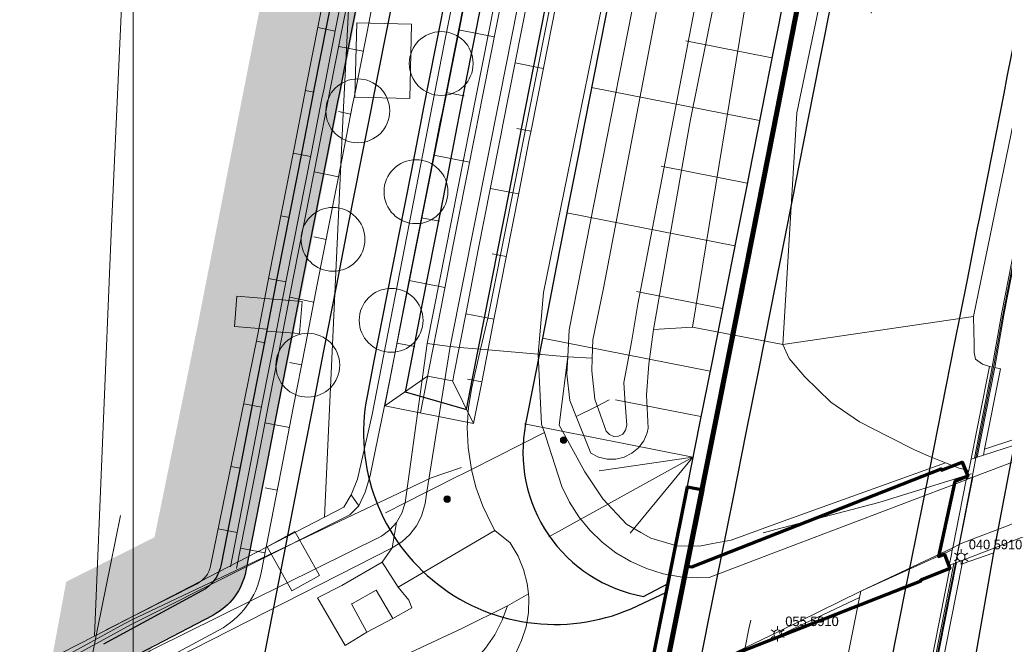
# Model space of a CAD drawing. Header units: metres. Extents: x 102313 to 104557, y 415820 to 422103.
# Tile 841 of 865: x 103791 to 103868, y 419710 to 419759. Entities that reach past the tile are written whole.
import ezdxf

# ---------------------------------------------------------------- set-up
doc = ezdxf.new("R2010")
doc.units = ezdxf.units.M
doc.header["$MEASUREMENT"] = 0
for name, pattern in [('DGN Style 3', [169.460776, 121.043411, -48.417365]), ('DGN Style 4', [193.790502, 96.834729, -48.417365, 0.121043, -48.417365]), ('DGN Style 5', [84.730388, 36.313023, -48.417365]), ('KG-GV', [42, 12, -6, 0, -6, 12, -6]), ('VW-1-1_STREEP', [20, 10, -10])]:
    doc.linetypes.add(name, pattern=pattern)
for name, color, linetype, lineweight in [('00-50m-Bowgr-markering rijstrook', 4, 'DGN Style 5', 0), ('00-Beschermingszone binnenzijde', 41, 'Continuous', 0), ('00-Coordinaten', 7, 'Continuous', 0), ('00-Straatbomen-nieuw', 73, 'Continuous', 0), ('Berm', 92, 'Continuous', 0), ('BOMEN', 7, 'Continuous', 0), ('Brugdek', 7, 'Continuous', 0), ('Duiker', 12, 'DGN Style 5', 0), ('Erf', 52, 'Continuous', 0), ('Geluidsscherm', 7, 'Continuous', 0), ('Hek', 30, 'DGN Style 4', 0), ('Hoofdgebouw', 1, 'Continuous', 0), ('Muur', 12, 'Continuous', 0), ('N-WE-GW-GRONDWERK_KRUIN-G', 3, 'Continuous', 30), ('N-WE-GW-GRONDWERKLIJN_TEEN-G', 90, 'Continuous', 30), ('N-WE-GW-TALUDARCERING-G', 90, 'Continuous', 13), ('N-WE-GW-WATERGANG-G', 90, 'Continuous', 0), ('N-WE-GW-WATERGANG_WATERLIJN-G', 130, 'Continuous', 30), ('N-WE-KG-GRONDVERWERVING-G', 130, 'KG-GV', 30), ('N-WE-KW-KUNSTWERK-G', 4, 'Continuous', 70), ('N-WE-KW-KUNSTWERK_GELUIDSWERING-G', 170, 'VW-1-1_STREEP', 53), ('N-WE-VH-KANTVERHARDING-GD', 6, 'Continuous', 30), ('Oever_slootkant', 92, 'Continuous', 0), ('openbare verlichtingsobj  label', 2, 'Continuous', 0), ('openbare verlichtingsobject', 2, 'Continuous', 0), ('Rijbaan', 7, 'Continuous', 0), ('Schuur', 1, 'Continuous', 0), ('Terrein_gras', 3, 'Continuous', 0), ('Terrein_groenvoorziening', 3, 'Continuous', 0), ('Terrein_onbegroeid', 94, 'Continuous', 0), ('Terrein_struiken', 92, 'Continuous', 0), ('water', 2, 'Continuous', 0), ('Wegdeel', 254, 'Continuous', 0)]:
    doc.layers.add(name, color=color, linetype=linetype, lineweight=lineweight)
doc.styles.add('Style-WORKING', font='WORKING.shx')

# ---------------------------------------------------------------- blocks, each defined once
blk = doc.blocks.new('145_24')
at = {"layer": 'BOMEN'}
h = blk.add_hatch(color=7, dxfattribs=at)
edge = h.paths.add_edge_path()
edge.add_arc((0, 0), 0.25, 0, 360)
blk.add_circle((0, 0), 0.25, dxfattribs=at)
blk = doc.blocks.new('135')
at = {"layer": 'openbare verlichtingsobject'}
for p, q in [((-0.52, 0.3), (-0.26, 0.15)), ((0, 0.3), (0, 0.6)), ((0.26, 0.15), (0.52, 0.3)), ((-0.52, -0.3), (-0.26, -0.15)), ((0, -0.6), (0, -0.3)), ((0.26, -0.15), (0.52, -0.3))]:
    blk.add_line(p, q, dxfattribs=at)
blk.add_circle((0, 0), 0.3, dxfattribs=at)

msp = doc.modelspace()

# ---------------------------------------------------------------- linework, layer by layer
at = {"layer": '00-50m-Bowgr-markering rijstrook', "flags": 128}
for points in [[(103856.186, 420053.952), (103855.372, 420049.039), (103854.558, 420044.138), (103853.741, 420039.238), (103852.923, 420034.339), (103852.101, 420029.439), (103851.277, 420024.541), (103850.451, 420019.64), (103849.925, 420016.533), (103849.623, 420014.748), (103848.791, 420009.847), (103847.958, 420004.951), (103847.122, 420000.055), (103846.283, 419995.159), (103845.442, 419990.264), (103844.598, 419985.369), (103843.752, 419980.471), (103843.353, 419978.171), (103842.904, 419975.584), (103842.052, 419970.687), (103841.199, 419965.794), (103840.343, 419960.901), (103839.484, 419956.009), (103838.623, 419951.117), (103837.759, 419946.226), (103836.893, 419941.335), (103836.025, 419936.445), (103835.154, 419931.555), (103834.28, 419926.665), (103833.404, 419921.776), (103832.525, 419916.888), (103831.644, 419911.999), (103830.761, 419907.112), (103829.875, 419902.224), (103828.986, 419897.337), (103828.095, 419892.451), (103827.201, 419887.565), (103826.305, 419882.68), (103825.407, 419877.795), (103824.506, 419872.91), (103823.602, 419868.026), (103822.696, 419863.142), (103821.587, 419857.179), (103820.736, 419851.169), (103820.037, 419846.246), (103819.336, 419841.324), (103818.632, 419836.402), (103817.925, 419831.48), (103817.216, 419826.559), (103816.504, 419821.638), (103815.79, 419816.716), (103815.074, 419811.796), (103814.354, 419806.875), (103813.633, 419801.955), (103812.908, 419797.035), (103812.181, 419792.115), (103811.452, 419787.196), (103810.72, 419782.276), (103809.986, 419777.357), (103809.249, 419772.439), (103808.672, 419768.604), (103808.18, 419766.093), (103807.928, 419764.812), (103806.969, 419759.932), (103806.006, 419755.051), (103805.871, 419754.364), (103805.044, 419750.183), (103804.077, 419745.308), (103803.109, 419740.434), (103802.138, 419735.561), (103801.164, 419730.688), (103800.188, 419725.816), (103799.209, 419720.945), (103798.228, 419716.073), (103797.244, 419711.203), (103796.258, 419706.333), (103795.269, 419701.463), (103794.278, 419696.594), (103793.285, 419691.725), (103792.288, 419686.857), (103791.29, 419681.989), (103790.289, 419677.122), (103789.285, 419672.256), (103788.279, 419667.39), (103787.271, 419662.524), (103786.26, 419657.659), (103785.246, 419652.794), (103784.23, 419647.93), (103783.212, 419643.067), (103782.191, 419638.204), (103781.167, 419633.341), (103780.141, 419628.48), (103779.113, 419623.618), (103778.082, 419618.757), (103777.049, 419613.897), (103776.013, 419609.037), (103774.975, 419604.178), (103773.934, 419599.319), (103772.89, 419594.461), (103771.845, 419589.603), (103770.796, 419584.746), (103769.746, 419579.889), (103768.692, 419575.033), (103767.637, 419570.178), (103766.579, 419565.323), (103765.518, 419560.468), (103764.455, 419555.614), (103764.454, 419555.611), (103763.389, 419550.761), (103762.321, 419545.908), (103761.25, 419541.056), (103760.177, 419536.204), (103759.102, 419531.353), (103758.024, 419526.502), (103756.943, 419521.652), (103755.86, 419516.802), (103754.775, 419511.953), (103753.687, 419507.105), (103752.597, 419502.257), (103751.504, 419497.41), (103750.408, 419492.563), (103749.311, 419487.717), (103748.21, 419482.871), (103747.108, 419478.026), (103746.002, 419473.182), (103744.895, 419468.338), (103743.784, 419463.494), (103742.672, 419458.651), (103741.557, 419453.809), (103740.439, 419448.968), (103739.319, 419444.126), (103738.196, 419439.286), (103737.071, 419434.446), (103735.944, 419429.607), (103734.814, 419424.768), (103733.681, 419419.93), (103732.546, 419415.092), (103731.409, 419410.255), (103730.269, 419405.418), (103729.213, 419400.948), (103728.088, 419396.494), (103726.868, 419391.676), (103725.645, 419386.859), (103724.421, 419382.043), (103723.194, 419377.228), (103721.871, 419372.049), (103720.622, 419366.847), (103720.542, 419366.514), (103719.462, 419362.022), (103718.297, 419357.191), (103717.13, 419352.361), (103715.961, 419347.532), (103714.789, 419342.704), (103713.615, 419337.876), (103712.438, 419333.048), (103711.258, 419328.222), (103710.077, 419323.395), (103708.892, 419318.57), (103707.706, 419313.745), (103706.517, 419308.92), (103705.325, 419304.097), (103704.131, 419299.274), (103702.934, 419294.451), (103701.735, 419289.629), (103700.534, 419284.808), (103699.33, 419279.987), (103698.124, 419275.167), (103696.915, 419270.347), (103695.703, 419265.529), (103694.49, 419260.71), (103693.273, 419255.893), (103692.055, 419251.076), (103690.833, 419246.259), (103689.61, 419241.444), (103688.384, 419236.629), (103687.155, 419231.814), (103685.924, 419227), (103684.691, 419222.187), (103683.455, 419217.374), (103682.216, 419212.562), (103680.976, 419207.751), (103679.732, 419202.939), (103678.75, 419199.145), (103678.487, 419198.134), (103677.238, 419193.317), (103675.987, 419188.505), (103674.733, 419183.694), (103673.477, 419178.879), (103673.301, 419178.206), (103672.22, 419174.074), (103670.96, 419169.264), (103669.698, 419164.455), (103668.434, 419159.647), (103667.167, 419154.839), (103665.898, 419150.032), (103664.627, 419145.225), (103663.354, 419140.419), (103662.079, 419135.614), (103660.801, 419130.809), (103659.521, 419126.005), (103658.239, 419121.201), (103656.955, 419116.398), (103655.668, 419111.596), (103654.38, 419106.794), (103653.089, 419101.992), (103651.796, 419097.192), (103650.5, 419092.392), (103649.203, 419087.592), (103647.903, 419082.793), (103646.601, 419077.995), (103645.297, 419073.197), (103643.99, 419068.4), (103642.682, 419063.604), (103641.371, 419058.808), (103640.058, 419054.013), (103638.742, 419049.218), (103637.425, 419044.424), (103636.105, 419039.631), (103634.783, 419034.838), (103633.459, 419030.045), (103632.133, 419025.254), (103630.804, 419020.463), (103629.474, 419015.672), (103628.141, 419010.883), (103626.805, 419006.094), (103625.468, 419001.305), (103624.128, 418996.517), (103622.787, 418991.73), (103621.443, 418986.943), (103620.096, 418982.157), (103618.748, 418977.372), (103617.397, 418972.587), (103616.045, 418967.803), (103614.689, 418963.019), (103613.332, 418958.236), (103611.973, 418953.454), (103610.611, 418948.672), (103609.247, 418943.891), (103607.881, 418939.111), (103606.513, 418934.331), (103605.142, 418929.552), (103603.77, 418924.773), (103602.395, 418919.995), (103601.018, 418915.218), (103599.638, 418910.441), (103598.257, 418905.665), (103596.873, 418900.89), (103595.487, 418896.115), (103594.099, 418891.341), (103592.709, 418886.568), (103591.316, 418881.795), (103589.922, 418877.023), (103588.525, 418872.251), (103587.126, 418867.48), (103585.724, 418862.71), (103584.321, 418857.941), (103582.915, 418853.172), (103581.507, 418848.403), (103580.097, 418843.636), (103578.685, 418838.869), (103577.27, 418834.102), (103575.853, 418829.337), (103574.434, 418824.572), (103573.013, 418819.807), (103571.59, 418815.044), (103570.164, 418810.281), (103568.736, 418805.516), (103567.783, 418802.341), (103567.308, 418800.76), (103565.875, 418795.995), (103564.44, 418791.235), (103563.004, 418786.475), (103561.565, 418781.716), (103560.124, 418776.958), (103558.681, 418772.2), (103557.236, 418767.443), (103555.789, 418762.687), (103554.339, 418757.931), (103552.887, 418753.176), (103551.433, 418748.421), (103549.977, 418743.668), (103548.518, 418738.914), (103547.058, 418734.162), (103545.595, 418729.41), (103544.13, 418724.659), (103542.663, 418719.909), (103541.193, 418715.159), (103539.722, 418710.41), (103538.248, 418705.662), (103536.772, 418700.914), (103535.294, 418696.167), (103533.813, 418691.421), (103532.331, 418686.675), (103530.846, 418681.93), (103529.359, 418677.186), (103527.87, 418672.443), (103526.379, 418667.7), (103524.885, 418662.958), (103523.39, 418658.216), (103521.888, 418653.464)], [(103905.514, 420045.784), (103904.698, 420040.858), (103903.88, 420035.933), (103903.059, 420031.008), (103902.236, 420026.084), (103901.411, 420021.16), (103900.583, 420016.236), (103899.753, 420011.313), (103899.224, 420008.191), (103898.92, 420006.391), (103898.084, 420001.468), (103897.246, 419996.547), (103896.406, 419991.625), (103895.563, 419986.705), (103894.718, 419981.784), (103893.87, 419976.864), (103893.019, 419971.945), (103892.618, 419969.629), (103892.166, 419967.026), (103891.311, 419962.107), (103890.453, 419957.189), (103889.592, 419952.271), (103888.729, 419947.353), (103887.864, 419942.437), (103886.996, 419937.52), (103886.125, 419932.604), (103885.252, 419927.688), (103884.376, 419922.773), (103883.498, 419917.859), (103882.618, 419912.944), (103881.735, 419908.031), (103880.849, 419903.117), (103879.961, 419898.204), (103879.07, 419893.292), (103878.177, 419888.38), (103877.281, 419883.468), (103876.383, 419878.557), (103875.483, 419873.647), (103874.579, 419868.737), (103873.674, 419863.827), (103872.765, 419858.918), (103871.855, 419854.009), (103870.942, 419849.101), (103870.242, 419844.153), (103869.539, 419839.205), (103868.834, 419834.257), (103868.126, 419829.31), (103867.416, 419824.363), (103866.703, 419819.416), (103865.988, 419814.469), (103865.27, 419809.523), (103864.55, 419804.577), (103863.827, 419799.631), (103863.101, 419794.685), (103862.373, 419789.74), (103861.643, 419784.795), (103860.91, 419779.85), (103860.174, 419774.906), (103859.436, 419769.961), (103858.695, 419765.017), (103857.952, 419760.074), (103857.245, 419756.467), (103856.99, 419755.172), (103856.027, 419750.272), (103855.06, 419745.371), (103854.922, 419744.671), (103854.092, 419740.472), (103853.121, 419735.573), (103852.147, 419730.674), (103851.171, 419725.776), (103850.192, 419720.878), (103849.211, 419715.981), (103848.227, 419711.084), (103847.241, 419706.188), (103846.252, 419701.292), (103845.261, 419696.397), (103844.267, 419691.502), (103843.271, 419686.608), (103842.272, 419681.714), (103841.271, 419676.821), (103840.267, 419671.929), (103839.261, 419667.037), (103838.252, 419662.145), (103837.241, 419657.254), (103836.227, 419652.363), (103835.211, 419647.473), (103834.192, 419642.584), (103833.171, 419637.695), (103832.148, 419632.806), (103831.121, 419627.918), (103830.093, 419623.031), (103829.061, 419618.144), (103828.028, 419613.257), (103826.992, 419608.372), (103825.953, 419603.486), (103824.912, 419598.601), (103823.868, 419593.717), (103822.822, 419588.833), (103821.773, 419583.95), (103820.722, 419579.068), (103819.668, 419574.185), (103818.612, 419569.304), (103817.554, 419564.423), (103816.493, 419559.542), (103815.429, 419554.662), (103814.363, 419549.783), (103813.294, 419544.904), (103813.293, 419544.9), (103812.223, 419540.026), (103811.15, 419535.148), (103810.073, 419530.271), (103808.995, 419525.394), (103807.914, 419520.518), (103806.83, 419515.642), (103805.744, 419510.767), (103804.656, 419505.893), (103803.565, 419501.019), (103802.471, 419496.145), (103801.375, 419491.273), (103800.277, 419486.4), (103799.176, 419481.529), (103798.072, 419476.658), (103796.966, 419471.787), (103795.858, 419466.917), (103794.747, 419462.048), (103793.633, 419457.179), (103792.518, 419452.311), (103791.399, 419447.443), (103790.278, 419442.576), (103789.155, 419437.709), (103788.029, 419432.843), (103786.901, 419427.978), (103785.77, 419423.113), (103784.637, 419418.249), (103783.501, 419413.385), (103782.363, 419408.522), (103781.222, 419403.659), (103780.079, 419398.797), (103778.933, 419393.936), (103777.785, 419389.075), (103776.561, 419384.232), (103775.335, 419379.39), (103774.106, 419374.549), (103772.875, 419369.708), (103771.642, 419364.868), (103770.406, 419360.028), (103769.24, 419355.172), (103769.157, 419354.826), (103768.072, 419350.316), (103766.902, 419345.461), (103765.729, 419340.606), (103764.553, 419335.752), (103763.375, 419330.899), (103762.195, 419326.046), (103761.012, 419321.194), (103759.827, 419316.342), (103758.639, 419311.491), (103757.449, 419306.641), (103756.256, 419301.791), (103755.06, 419296.942), (103753.863, 419292.093), (103752.663, 419287.245), (103751.46, 419282.398), (103750.255, 419277.551), (103749.047, 419272.705), (103747.837, 419267.86), (103746.624, 419263.015), (103745.409, 419258.17), (103744.192, 419253.327), (103742.972, 419248.484), (103741.749, 419243.641), (103740.524, 419238.8), (103739.297, 419233.959), (103738.067, 419229.118), (103736.834, 419224.278), (103735.6, 419219.439), (103734.362, 419214.6), (103733.122, 419209.762), (103731.88, 419204.925), (103730.635, 419200.088), (103729.388, 419195.252), (103728.138, 419190.417), (103727.152, 419186.606), (103726.886, 419185.582), (103725.632, 419180.747), (103724.375, 419175.913), (103723.116, 419171.08), (103721.855, 419166.247), (103721.676, 419165.562), (103720.591, 419161.414), (103719.325, 419156.582), (103718.057, 419151.751), (103716.787, 419146.92), (103715.515, 419142.09), (103714.24, 419137.261), (103712.963, 419132.432), (103711.684, 419127.604), (103710.403, 419122.776), (103709.119, 419117.949), (103707.833, 419113.122), (103706.545, 419108.296), (103705.255, 419103.471), (103703.963, 419098.646), (103702.668, 419093.822), (103701.371, 419088.999), (103700.072, 419084.176), (103698.77, 419079.353), (103697.467, 419074.532), (103696.161, 419069.711), (103694.853, 419064.89), (103693.543, 419060.07), (103692.23, 419055.251), (103690.915, 419050.432), (103689.599, 419045.614), (103688.279, 419040.796), (103686.958, 419035.979), (103685.634, 419031.163), (103684.309, 419026.347), (103682.981, 419021.532), (103681.65, 419016.718), (103680.318, 419011.904), (103678.983, 419007.091), (103677.646, 419002.278), (103676.307, 418997.466), (103674.966, 418992.655), (103673.622, 418987.844), (103672.276, 418983.034), (103670.928, 418978.225), (103669.578, 418973.416), (103668.225, 418968.607), (103666.871, 418963.8), (103665.514, 418958.993), (103664.155, 418954.186), (103662.793, 418949.381), (103661.43, 418944.575), (103660.064, 418939.771), (103658.696, 418934.967), (103657.326, 418930.164), (103655.954, 418925.361), (103654.579, 418920.559), (103653.202, 418915.758), (103651.823, 418910.957), (103650.442, 418906.157), (103649.058, 418901.358), (103647.673, 418896.559), (103646.285, 418891.761), (103644.894, 418886.963), (103643.502, 418882.166), (103642.108, 418877.37), (103640.711, 418872.575), (103639.312, 418867.78), (103637.911, 418862.985), (103636.507, 418858.192), (103635.102, 418853.399), (103633.694, 418848.606), (103632.284, 418843.815), (103630.872, 418839.024), (103629.457, 418834.233), (103628.04, 418829.443), (103626.622, 418824.654), (103625.2, 418819.866), (103623.777, 418815.078), (103622.352, 418810.291), (103620.924, 418805.505), (103619.494, 418800.719), (103618.062, 418795.934), (103616.628, 418791.149), (103615.67, 418787.959), (103615.191, 418786.365), (103613.752, 418781.582), (103612.311, 418776.8), (103610.868, 418772.018), (103609.423, 418767.237), (103607.975, 418762.456), (103606.525, 418757.676), (103605.073, 418752.897), (103603.619, 418748.119), (103602.163, 418743.341), (103600.704, 418738.564), (103599.243, 418733.787), (103597.78, 418729.011), (103596.315, 418724.236), (103594.848, 418719.462), (103593.378, 418714.688), (103591.906, 418709.915), (103590.432, 418705.143), (103588.956, 418700.371), (103587.478, 418695.6), (103585.997, 418690.829), (103584.514, 418686.06), (103583.029, 418681.291), (103581.542, 418676.522), (103580.053, 418671.755), (103578.561, 418666.988), (103577.067, 418662.222), (103575.571, 418657.456), (103574.073, 418652.691), (103572.573, 418647.927), (103571.07, 418643.164), (103569.565, 418638.401)]]:
    msp.add_lwpolyline(points, dxfattribs=at)
at = {"layer": '00-Beschermingszone binnenzijde', "linetype": 'DGN Style 3', "flags": 128}
msp.add_lwpolyline([(103081.377, 419449.218), (103087.193, 419450.14), (103107.104, 419453.297), (103177.88, 419465.088), (103177.955, 419465.1), (103266.054, 419479.436), (103332.029, 419506.263), (103341.329, 419510.167), (103419.22, 419542.869), (103478.818, 419567.07), (103510.778, 419580.047), (103574.219, 419606.241), (103574.332, 419606.287), (103626.621, 419627.05), (103677.746, 419647.979), (103697.412, 419656.029), (103747.545, 419678.654), (103760.528, 419689.492), (103767.665, 419694.172), (103799.308, 419711.469), (103800.055, 419711.857), (103800.334, 419711.992), (103823.339, 419722.897), (103964.454, 419770.371), (103968.423, 419772.245), (103977.509, 419776.109), (103997.059, 419784.271), (103999.099, 419785.258)], dxfattribs=at)
at = {"layer": '00-Coordinaten'}
msp.add_line((103800, 420000), (103800, 417600), dxfattribs=at)
at = {"layer": '00-Straatbomen-nieuw'}
for centre in [(103824.124, 419755.317), (103817.591, 419751.614), (103822.146, 419745.285), (103815.648, 419741.557), (103820.203, 419735.219), (103813.677, 419731.707)]:
    msp.add_circle(centre, 2.5, dxfattribs=at)
at = {"layer": 'Berm', "flags": 128}
for points in [[(103883.546, 419824.882), (103878.118, 419792.676), (103872.245, 419766.837), (103865.819, 419735.519)], [(103865.819, 419735.519), (103865.851, 419733.33), (103865.868, 419732.698), (103865.973, 419732.188), (103866.506, 419731.78), (103867.051, 419731.603)], [(103850.886, 419733.319), (103851.376, 419732.228), (103852.603, 419730.787), (103854.645, 419728.805)], [(103865.453, 419723.479), (103867.051, 419731.603)], [(103867.051, 419731.603), (103867.282, 419731.557)], [(103854.645, 419728.805), (103856.89, 419727.266), (103859.168, 419726.092), (103861.197, 419725.097), (103862.323, 419724.582), (103863.623, 419724.055)], [(103863.623, 419724.055), (103864.698, 419723.651), (103865.453, 419723.479)], [(103856.995, 419714.023), (103864.145, 419717.256)], [(103856.992, 419714.022), (103856.892, 419713.529)], [(103856.892, 419713.529), (103855.072, 419704.54)]]:
    msp.add_lwpolyline(points, dxfattribs=at)
at = {"layer": 'Brugdek', "flags": 128}
msp.add_lwpolyline([(103812.655, 419718.707), (103810.499, 419717.498), (103812.432, 419714.047), (103814.59, 419715.256), (103812.655, 419718.707)], dxfattribs=at)
at = {"layer": 'Duiker', "flags": 128}
for points in [[(103836.349, 419728.515), (103837.29, 419728.989)], [(103834.699, 419727.685), (103836.349, 419728.515)], [(103826.494, 419723.555), (103832.204, 419726.429)], [(103823.007, 419721.8), (103824.038, 419722.319), (103824.701, 419722.653), (103826.494, 419723.555)], [(103821.303, 419720.943), (103823.007, 419721.8)], [(103819.762, 419720.167), (103821.303, 419720.943)]]:
    msp.add_lwpolyline(points, dxfattribs=at)
at = {"layer": 'Erf', "flags": 128}
for points in [[(103800.872, 419798.619), (103798.271, 419742.017)], [(103818.83, 419797.73), (103816.455, 419751.373), (103814.985, 419719.816)], [(103798.271, 419742.017), (103796.966, 419710.505)]]:
    msp.add_lwpolyline(points, dxfattribs=at)
at = {"layer": 'Geluidsscherm', "flags": 128}
for points in [[(103885.431, 419824.318), (103878.5, 419788.865), (103874.734, 419769.593), (103871.487, 419753.02), (103868.068, 419735.497), (103867.422, 419731.826)], [(103865.993, 419724.471), (103867.422, 419731.826)], [(103865.692, 419722.925), (103865.993, 419724.471)], [(103864.674, 419717.683), (103865.692, 419722.925)], [(103864.386, 419716.226), (103864.624, 419717.426), (103864.674, 419717.683)], [(103862.232, 419705.368), (103864.386, 419716.226)]]:
    msp.add_lwpolyline(points, dxfattribs=at)
at = {"layer": 'Hek', "flags": 128}
for points in [[(103824.829, 419733.168), (103823.022, 419733.417)], [(103825.892, 419733.075), (103824.829, 419733.168)], [(103827.213, 419732.96), (103825.892, 419733.075)], [(103831.708, 419732.566), (103827.213, 419732.96)], [(103833.132, 419732.442), (103831.708, 419732.566)], [(103834.035, 419732.363), (103833.132, 419732.442)], [(103835.954, 419732.246), (103834.035, 419732.363)], [(103865.345, 419723.119), (103865.641, 419723.21)], [(103849.344, 419718.592), (103858.382, 419720.961), (103865.304, 419723.106)], [(103865.759, 419722.95), (103864.701, 419717.697), (103864.403, 419716.233)], [(103865.759, 419722.95), (103865.24, 419722.783)], [(103865.304, 419723.106), (103865.345, 419723.119)]]:
    msp.add_lwpolyline(points, dxfattribs=at)
at = {"layer": 'Hoofdgebouw', "flags": 128}
for points in [[(103817.172, 419713.071), (103819.031, 419714.097), (103820.335, 419711.89)], [(103818.308, 419710.824), (103817.092, 419713.027), (103817.172, 419713.071)], [(103820.335, 419711.89), (103818.308, 419710.824)]]:
    msp.add_lwpolyline(points, dxfattribs=at)
at = {"layer": 'Muur', "flags": 128}
for points in [[(103885.33, 419824.348), (103875.564, 419774.32), (103868.032, 419735.828), (103867.282, 419731.557)], [(103867.467, 419731.52), (103868.214, 419735.774), (103875.746, 419774.266), (103885.512, 419824.294)], [(103867.282, 419731.557), (103865.883, 419724.435)], [(103866.089, 419724.503), (103867.467, 419731.52)], [(103865.993, 419724.471), (103865.883, 419724.435)], [(103866.089, 419724.503), (103865.993, 419724.471)]]:
    msp.add_lwpolyline(points, dxfattribs=at)
at = {"layer": 'N-WE-GW-GRONDWERK_KRUIN-G', "flags": 128}
msp.add_lwpolyline([(103851.966, 419766.574), (103851.928, 419766.339), (103851.131, 419761.409), (103850.425, 419757.806), (103850.171, 419756.512), (103849.208, 419751.614), (103848.242, 419746.718), (103848.104, 419746.018), (103847.274, 419741.822), (103846.304, 419736.926), (103845.331, 419732.031), (103844.355, 419727.136), (103843.377, 419722.242), (103843.37, 419722.207)], dxfattribs=at)
at = {"layer": 'N-WE-GW-GRONDWERKLIJN_TEEN-G', "flags": 128}
msp.add_lwpolyline([(103844.721, 419803.278), (103843.873, 419798.366), (103843.026, 419793.453), (103842.181, 419788.54), (103841.338, 419783.627), (103840.496, 419778.713), (103839.657, 419773.799), (103838.819, 419768.884), (103837.984, 419763.969), (103837.271, 419760.371), (103837.015, 419759.079), (103836.049, 419754.189), (103835.085, 419749.299), (103834.947, 419748.6), (103834.122, 419744.408), (103833.162, 419739.517), (103832.203, 419734.626), (103832.046, 419733.822), (103830.735, 419727.116, 0.41837), (103839.964, 419713.61), (103841.893, 419714.62)], format="xyb", dxfattribs=at)
at = {"layer": 'N-WE-GW-TALUDARCERING-G', "flags": 128}
for points in [[(103814.462, 419758.124), (103815.827, 419757.855)], [(103825.481, 419757.966), (103828.277, 419757.414)], [(103818.011, 419756.272), (103816.099, 419756.649)], [(103843.284, 419757.084), (103850.021, 419755.752)], [(103832.117, 419754.925), (103829.91, 419755.362)], [(103835.903, 419753.447), (103849.057, 419750.851)], [(103813.497, 419753.218), (103814.179, 419753.084)], [(103824.513, 419753.061), (103825.911, 419752.785)], [(103817.044, 419751.366), (103816.088, 419751.555)], [(103831.15, 419750.02), (103830.046, 419750.237)], [(103812.534, 419748.312), (103813.895, 419748.044)], [(103823.547, 419748.155), (103826.343, 419747.605)], [(103841.353, 419747.277), (103848.091, 419745.95)], [(103816.079, 419746.46), (103814.167, 419746.836)], [(103830.184, 419745.114), (103827.977, 419745.548)], [(103811.573, 419743.405), (103812.252, 419743.272)], [(103822.582, 419743.249), (103823.981, 419742.974)], [(103833.97, 419743.635), (103847.121, 419741.051)], [(103815.116, 419741.554), (103814.16, 419741.742)], [(103829.221, 419740.208), (103828.117, 419740.424)], [(103810.613, 419738.498), (103811.97, 419738.232)], [(103821.62, 419738.342), (103824.417, 419737.794)], [(103839.421, 419737.471), (103846.15, 419736.151)], [(103814.155, 419736.647), (103812.243, 419737.022)], [(103828.259, 419735.301), (103826.051, 419735.734)], [(103809.651, 419733.591), (103810.331, 419733.459)], [(103820.66, 419733.436), (103822.058, 419733.162)], [(103832.046, 419733.822), (103845.175, 419731.252)], [(103813.196, 419731.74), (103812.24, 419731.927)], [(103827.299, 419730.394), (103826.195, 419730.61)], [(103808.656, 419728.691), (103810.053, 419728.419)], [(103837.763, 419729.008), (103844.467, 419727.699)], [(103812.239, 419726.833), (103810.326, 419727.205)], [(103830.651, 419727.133), (103843.83, 419724.507)], [(103843.83, 419724.507), (103832.558, 419718.281)], [(103843.83, 419724.507), (103836.492, 419723.439)], [(103838.927, 419718.573), (103843.83, 419724.507)], [(103807.658, 419723.792), (103808.377, 419723.652)], [(103811.283, 419721.925), (103810.327, 419722.111)], [(103806.656, 419718.893), (103808.143, 419718.604)], [(103810.329, 419717.017), (103808.416, 419717.388)]]:
    msp.add_lwpolyline(points, dxfattribs=at)
at = {"layer": 'N-WE-GW-WATERGANG-G', "flags": 128}
for points in [[(103807.622, 419715.924), (103809.188, 419723.979), (103810.139, 419728.862), (103811.092, 419733.744), (103812.047, 419738.626), (103813.004, 419743.507), (103813.962, 419748.388), (103814.785, 419752.57), (103814.923, 419753.268), (103815.885, 419758.148), (103816.849, 419763.028), (103817.105, 419764.317), (103817.816, 419767.908), (103818.649, 419772.813), (103819.485, 419777.718), (103820.322, 419782.622), (103821.162, 419787.526), (103822.003, 419792.429), (103822.846, 419797.332), (103823.691, 419802.234)], [(103824.182, 419802.14), (103823.337, 419797.237), (103822.494, 419792.334), (103821.653, 419787.431), (103820.813, 419782.527), (103819.976, 419777.622), (103819.14, 419772.717), (103818.306, 419767.812), (103817.595, 419764.221), (103817.34, 419762.932), (103816.376, 419758.052), (103815.413, 419753.172), (103815.276, 419752.474), (103814.453, 419748.291), (103813.494, 419743.41), (103812.537, 419738.528), (103811.582, 419733.646), (103810.629, 419728.764), (103809.678, 419723.881), (103808.107, 419715.799)], [(103832.971, 419800.455), (103832.125, 419795.548), (103831.281, 419790.641), (103830.439, 419785.733), (103829.599, 419780.824), (103828.761, 419775.916), (103827.924, 419771.006), (103827.089, 419766.096), (103826.378, 419762.503), (103826.122, 419761.212), (103825.157, 419756.328), (103824.194, 419751.443), (103824.056, 419750.744), (103823.232, 419746.558), (103822.273, 419741.672), (103821.315, 419736.786), (103820.359, 419731.9), (103819.701, 419728.528)], [(103835.779, 419799.97), (103834.934, 419795.064), (103834.09, 419790.158), (103833.248, 419785.251), (103832.408, 419780.344), (103831.57, 419775.436), (103830.734, 419770.527), (103829.893, 419765.581), (103829.173, 419761.949), (103828.918, 419760.659), (103827.953, 419755.775), (103826.99, 419750.892), (103826.852, 419750.194), (103826.029, 419746.008), (103825.069, 419741.123), (103824.112, 419736.238), (103823.156, 419731.353), (103822.498, 419727.982)], [(103837.734, 419799.542), (103836.888, 419794.633), (103836.044, 419789.723), (103835.201, 419784.813), (103834.36, 419779.902), (103833.522, 419774.991), (103832.685, 419770.079), (103831.849, 419765.167), (103831.137, 419761.571), (103830.882, 419760.28), (103829.916, 419755.393), (103828.952, 419750.506), (103828.815, 419749.807), (103827.991, 419745.619), (103827.031, 419740.731), (103826.072, 419735.842), (103825.116, 419730.954), (103825.023, 419730.475)], [(103839.944, 419799.119), (103839.098, 419794.208), (103838.253, 419789.297), (103837.41, 419784.386), (103836.569, 419779.474), (103835.73, 419774.562), (103834.893, 419769.649), (103834.058, 419764.735), (103833.345, 419761.139), (103833.09, 419759.848), (103832.124, 419754.96), (103831.16, 419750.072), (103831.022, 419749.373), (103830.198, 419745.183), (103829.238, 419740.294), (103828.279, 419735.405), (103827.323, 419730.515), (103826.663, 419727.136)]]:
    msp.add_lwpolyline(points, dxfattribs=at)
for points in [[(103826.096, 419801.773), (103825.251, 419796.87), (103824.408, 419791.966), (103823.566, 419787.061), (103822.727, 419782.156), (103821.889, 419777.251), (103821.053, 419772.345), (103820.219, 419767.438), (103819.508, 419763.847), (103819.253, 419762.558), (103818.288, 419757.677), (103817.326, 419752.795), (103817.188, 419752.097), (103816.365, 419747.913), (103815.406, 419743.031), (103814.449, 419738.149), (103813.494, 419733.266), (103812.541, 419728.383), (103811.589, 419723.499), (103810.028, 419715.466, -0.225211), (103806.722, 419710.98), (103796.893, 419705.703)], [(103813.895, 419797.839), (103821.587, 419797.464), (103820.768, 419792.667), (103819.903, 419787.769), (103819.035, 419782.871), (103818.305, 419777.947), (103817.649, 419773.008), (103816.445, 419768.175), (103815.738, 419764.585), (103815.485, 419763.295), (103814.52, 419758.417), (103813.56, 419753.537), (103813.423, 419752.839), (103812.602, 419748.656), (103811.645, 419743.776), (103810.69, 419738.895), (103809.737, 419734.014), (103808.748, 419729.139), (103807.755, 419724.266), (103806.062, 419715.988, -0.229408), (103805.003, 419714.603), (103797.877, 419711.01)]]:
    msp.add_lwpolyline(points, format="xyb", dxfattribs=at)
msp.add_lwpolyline([(103819.701, 419728.528), (103826.663, 419727.136), (103825.022, 419730.476), (103823.059, 419730.859), (103819.701, 419728.528)], close=True, dxfattribs=at)
at = {"layer": 'N-WE-GW-WATERGANG_WATERLIJN-G', "flags": 128}
for points in [[(103824.918, 419801.999), (103824.073, 419797.096), (103823.23, 419792.192), (103822.389, 419787.289), (103821.549, 419782.384), (103820.712, 419777.479), (103819.876, 419772.574), (103819.042, 419767.668), (103818.331, 419764.077), (103818.076, 419762.788), (103817.111, 419757.908), (103816.149, 419753.027), (103816.011, 419752.329), (103815.188, 419748.146), (103814.229, 419743.264), (103813.273, 419738.382), (103812.318, 419733.5), (103811.365, 419728.617), (103810.413, 419723.734), (103808.834, 419715.611, -0.228303), (103806.239, 419712.133), (103797.212, 419707.422)], [(103822.21, 419798.055), (103822.11, 419797.473), (103821.267, 419792.571), (103820.426, 419787.668), (103819.586, 419782.764), (103818.749, 419777.861), (103817.914, 419772.956), (103817.08, 419768.051), (103816.369, 419764.461), (103816.114, 419763.172), (103815.15, 419758.293), (103814.187, 419753.413), (103814.05, 419752.715), (103813.227, 419748.533), (103812.268, 419743.652), (103811.312, 419738.772), (103810.357, 419733.89), (103809.404, 419729.009), (103808.453, 419724.126), (103806.895, 419716.111, -0.224509), (103805.376, 419714.044), (103797.668, 419709.879)]]:
    msp.add_lwpolyline(points, format="xyb", dxfattribs=at)
msp.add_lwpolyline([(103827.447, 419760.953), (103826.482, 419756.068), (103825.518, 419751.182), (103825.381, 419750.484), (103824.557, 419746.296), (103823.597, 419741.41), (103822.639, 419736.524), (103821.683, 419731.637), (103821.292, 419729.633), (103826.116, 419728.249), (103826.587, 419730.661), (103827.544, 419735.55), (103828.502, 419740.44), (103829.462, 419745.328), (103830.287, 419749.517), (103830.424, 419750.216), (103831.388, 419755.104), (103832.354, 419759.992)], dxfattribs=at)
at = {"layer": 'N-WE-KG-GRONDVERWERVING-G', "linetype": 'Continuous', "lineweight": 0, "ltscale": 5, "const_width": 7.5, "flags": 128}
msp.add_lwpolyline([(103814.503, 419763.489), (103813.538, 419758.61), (103812.579, 419753.73), (103812.441, 419753.031), (103811.62, 419748.849), (103810.664, 419743.968), (103809.709, 419739.087), (103808.756, 419734.209), (103807.768, 419729.338), (103806.775, 419724.466), (103805.082, 419716.188, -0.229408), (103804.552, 419715.496), (103798.107, 419712.246), (103794.066, 419690.456)], format="xyb", dxfattribs=at)
at = {"layer": 'N-WE-KW-KUNSTWERK-G', "flags": 128}
msp.add_lwpolyline([(103839.307, 419695.581), (103838.116, 419695.82), (103843.415, 419722.198), (103844.606, 419721.959), (103843.414, 419715.993), (103843.746, 419715.929), (103863.271, 419723.588), (103863.307, 419723.495), (103864.91, 419724.124), (103865.367, 419723.014), (103864.341, 419722.612), (103863.067, 419716.741), (103863.525, 419716.92), (103863.963, 419715.803), (103861.647, 419714.895), (103861.683, 419714.802), (103841.591, 419706.92), (103839.307, 419695.581)], close=True, dxfattribs=at)
at = {"layer": 'N-WE-KW-KUNSTWERK_GELUIDSWERING-G', "const_width": 0.4, "flags": 128}
msp.add_lwpolyline([(103864.43, 419844.104), (103863.869, 419840.155), (103863.165, 419835.21), (103862.458, 419830.265), (103861.748, 419825.321), (103861.036, 419820.377), (103860.321, 419815.434), (103859.603, 419810.49), (103858.884, 419805.547), (103858.161, 419800.604), (103857.436, 419795.661), (103856.709, 419790.719), (103855.979, 419785.777), (103855.246, 419780.835), (103854.511, 419775.893), (103853.773, 419770.952), (103853.033, 419766.011), (103852.298, 419761.125), (103851.602, 419757.574), (103851.348, 419756.28), (103850.385, 419751.382), (103849.419, 419746.485), (103849.281, 419745.785), (103848.451, 419741.588), (103847.48, 419736.692), (103846.507, 419731.796), (103845.532, 419726.9), (103844.554, 419722.006), (103843.573, 419717.111), (103842.59, 419712.217), (103841.604, 419707.324), (103840.616, 419702.431), (103839.625, 419697.539), (103838.632, 419692.647), (103837.637, 419687.756), (103836.638, 419682.865), (103835.638, 419677.975), (103834.635, 419673.085), (103833.629, 419668.196), (103832.621, 419663.307), (103831.61, 419658.419), (103830.597, 419653.531), (103829.582, 419648.644), (103828.564, 419643.757), (103827.543, 419638.871), (103826.52, 419633.986), (103825.494, 419629.1), (103824.466, 419624.216), (103823.436, 419619.332), (103822.402, 419614.448), (103821.367, 419609.565), (103820.329, 419604.683), (103819.288, 419599.801), (103818.245, 419594.919), (103817.2, 419590.039), (103816.152, 419585.158), (103815.101, 419580.278), (103814.048, 419575.399), (103812.993, 419570.521), (103811.935, 419565.642), (103810.874, 419560.765), (103809.811, 419555.888), (103808.746, 419551.011), (103807.678, 419546.135), (103807.677, 419546.132), (103806.607, 419541.26), (103806.577, 419541.121)], dxfattribs=at)
at = {"layer": 'N-WE-VH-KANTVERHARDING-GD', "flags": 128}
for points in [[(103781.732, 419328.459), (103786.985, 419350.293), (103792.025, 419370.763), (103796.572, 419389.988), (103801.275, 419409.963), (103805.675, 419429.01), (103811.688, 419455.627), (103819.856, 419491.315), (103825.995, 419519.328), (103833.53, 419553.782), (103841.346, 419590.847), (103849.25, 419627.581), (103856.634, 419662.497), (103864.22, 419698.818), (103867.384, 419716.882), (103869.08, 419725.782), (103874.322, 419752.805), (103877.297, 419767.851), (103882.677, 419795.067), (103888.146, 419823.506), (103890.955, 419838.184), (103894.821, 419859.464)], [(103877.687, 419802.066), (103876.747, 419797.155), (103875.805, 419792.244), (103874.86, 419787.334), (103873.913, 419782.424), (103872.963, 419777.515), (103872.011, 419772.606), (103871.056, 419767.698), (103870.099, 419762.79), (103869.139, 419757.882), (103868.431, 419754.272), (103868.177, 419752.976), (103867.212, 419748.069), (103866.245, 419743.163), (103866.106, 419742.462), (103865.275, 419738.258), (103864.302, 419733.353), (103863.328, 419728.449), (103862.35, 419723.545), (103861.37, 419718.641), (103860.388, 419713.738), (103859.403, 419708.836)], [(103860.635, 419800.242), (103859.91, 419795.298), (103859.182, 419790.355), (103858.452, 419785.411), (103857.719, 419780.468), (103856.984, 419775.525), (103856.246, 419770.583), (103855.505, 419765.64), (103854.762, 419760.698), (103854.055, 419757.093), (103853.801, 419755.799), (103852.838, 419750.9), (103851.872, 419746.001), (103851.734, 419745.301), (103850.904, 419741.103), (103849.933, 419736.205), (103848.959, 419731.308), (103847.983, 419726.412), (103847.005, 419721.516), (103846.024, 419716.62), (103845.041, 419711.725), (103844.055, 419706.83)]]:
    msp.add_lwpolyline(points, dxfattribs=at)
for points in [[(103782.218, 419683.175), (103801.441, 419693.16, 0.228805), (103809.251, 419703.609), (103813.06, 419723.205), (103814.012, 419728.089), (103814.965, 419732.973), (103815.92, 419737.857), (103816.877, 419742.74), (103817.836, 419747.623), (103818.66, 419751.807), (103818.797, 419752.505), (103819.76, 419757.388), (103820.725, 419762.269), (103820.98, 419763.559), (103821.691, 419767.151), (103822.526, 419772.058), (103823.361, 419776.964), (103824.199, 419781.871), (103825.039, 419786.776), (103825.881, 419791.682), (103826.724, 419796.586), (103827.569, 419801.491)], [(103831.498, 419800.738), (103830.652, 419795.831), (103829.808, 419790.925), (103828.966, 419786.017), (103828.126, 419781.11), (103827.288, 419776.202), (103826.452, 419771.293), (103825.617, 419766.384), (103824.906, 419762.791), (103824.65, 419761.501), (103823.685, 419756.617), (103822.722, 419751.733), (103822.584, 419751.034), (103821.761, 419746.848), (103820.801, 419741.964), (103819.844, 419737.078), (103818.888, 419732.193), (103818.322, 419729.294, 0.615613), (103839.484, 419712.873), (103841.759, 419713.954), (103841.759, 419713.954), (103840.549, 419707.933)]]:
    msp.add_lwpolyline(points, format="xyb", dxfattribs=at)
at = {"layer": 'Oever_slootkant', "flags": 128}
for points in [[(103865.916, 419898.213), (103855.472, 419842.282), (103853.774, 419833.191), (103851.24, 419820.519), (103841.699, 419772.795), (103834.15, 419734.475), (103834.035, 419732.363)], [(103828.724, 419752.708), (103837.057, 419794.956), (103840.079, 419811.2), (103847.321, 419846.366), (103849.574, 419859.516), (103850.165, 419862.968), (103849.334, 419863.685)], [(103862.803, 419831.086), (103861.074, 419825.635), (103856.8, 419816.285), (103852.321, 419792.837), (103847.438, 419769.727), (103843.633, 419750.807), (103840.738, 419734.492)], [(103817.065, 419721.553), (103817.567, 419722.793), (103818.712, 419727.85), (103824.329, 419756.71), (103828.615, 419778.011)], [(103824.829, 419733.168), (103828.724, 419752.708)], [(103840.738, 419734.492), (103840.394, 419731.779), (103840.209, 419729.398), (103840.32, 419726.778), (103840.242, 419726.425), (103839.98, 419725.799), (103839.578, 419725.252), (103839.059, 419724.814), (103838.453, 419724.508), (103837.792, 419724.352), (103837.113, 419724.355), (103836.454, 419724.516), (103835.85, 419724.826), (103834.699, 419727.685), (103834.194, 419728.939), (103833.962, 419731.023), (103834.035, 419732.363)], [(103823.007, 419721.8), (103823.344, 419723.901), (103824.829, 419733.168)], [(103823.007, 419721.8), (103821.303, 419720.943)], [(103822.591, 419719.904), (103822.86, 419720.873), (103823.007, 419721.8)], [(103814.985, 419719.816), (103816.489, 419720.593), (103817.065, 419721.553)], [(103817.68, 419720.709), (103817.065, 419721.553)], [(103796.966, 419710.505), (103814.985, 419719.816)], [(103820.291, 419717.427), (103821.029, 419717.874), (103821.673, 419718.45), (103822.2, 419719.134), (103822.591, 419719.904)], [(103820.624, 419719.41), (103820.291, 419717.427)], [(103796.966, 419710.505), (103794.37, 419709.164), (103778.629, 419700.419)]]:
    msp.add_lwpolyline(points, dxfattribs=at)
at = {"layer": 'Rijbaan', "flags": 128}
for points in [[(103865.692, 419722.925), (103865.759, 419722.95), (103866.937, 419723.398), (103869.065, 419724.207), (103873.665, 419725.968), (103887.015, 419731.081), (103890.313, 419732.344), (103891.518, 419732.805), (103891.903, 419732.953), (103895.305, 419734.256), (103895.672, 419734.396), (103896.58, 419734.744), (103900.065, 419736.079), (103913.039, 419741.048), (103916.651, 419742.431), (103917.155, 419742.624), (103923.657, 419745.114), (103923.714, 419745.471), (103924.216, 419745.703)], [(103922.567, 419739.933), (103916.158, 419737.471), (103915.654, 419737.277), (103912.067, 419735.898), (103899.101, 419730.916), (103895.57, 419729.559), (103894.676, 419729.216), (103894.379, 419729.101), (103891.062, 419727.827), (103890.586, 419727.644), (103889.275, 419727.14), (103885.984, 419725.875), (103872.646, 419720.75), (103868.061, 419718.988), (103865.987, 419718.191), (103864.701, 419717.697), (103864.674, 419717.683)], [(103827.213, 419732.96), (103826.517, 419729.972), (103826.263, 419728.415), (103826.168, 419726.84), (103826.233, 419725.264), (103826.494, 419723.555), (103826.838, 419722.171), (103827.372, 419720.687), (103828.054, 419719.264), (103828.332, 419718.774)], [(103865.234, 419722.75), (103849.971, 419716.945), (103845.11, 419715.096), (103844.199, 419715.063), (103842.845, 419715.147), (103841.51, 419715.39), (103840.213, 419715.788), (103838.972, 419716.336), (103837.804, 419717.026), (103836.726, 419717.848), (103835.751, 419718.792), (103834.894, 419719.844), (103834.167, 419720.99), (103833.58, 419722.213), (103832.522, 419725.456), (103832.204, 419726.429), (103831.986, 419727.099), (103831.708, 419732.566)], [(103865.234, 419722.75), (103864.178, 419717.422)], [(103865.316, 419722.781), (103865.234, 419722.75)], [(103865.316, 419722.781), (103865.692, 419722.925)], [(103828.332, 419718.774), (103829.52, 419717.818), (103830.145, 419716.775), (103830.581, 419715.725), (103830.866, 419714.625), (103830.956, 419713.829)], [(103856.995, 419714.023), (103864.178, 419717.422)], [(103864.674, 419717.683), (103864.178, 419717.422)], [(103850.57, 419710.873), (103856.992, 419714.022)], [(103856.992, 419714.022), (103856.995, 419714.023)], [(103830.956, 419713.829), (103830.994, 419713.495), (103830.962, 419712.359), (103830.771, 419711.239), (103830.425, 419710.156), (103829.931, 419709.133), (103829.297, 419708.189), (103828.538, 419707.343), (103806.477, 419695.616), (103788.645, 419685.94), (103784.535, 419683.71), (103776.844, 419679.624), (103771.893, 419676.363), (103766.405, 419672.389), (103760.857, 419668.297)], [(103768.684, 419667.872), (103771.581, 419669.962), (103774.796, 419672.084), (103778.097, 419674.071), (103781.477, 419675.92), (103789.406, 419679.946), (103807.83, 419689.718), (103836.507, 419704.106), (103850.57, 419710.873)]]:
    msp.add_lwpolyline(points, dxfattribs=at)
at = {"layer": 'Schuur', "flags": 128}
for points in [[(103821.794, 419758.391), (103817.505, 419758.493), (103817.368, 419752.673), (103821.656, 419752.571), (103821.794, 419758.391)], [(103813.224, 419736.706), (103808.108, 419737.101), (103807.928, 419734.736), (103810.486, 419734.538), (103810.473, 419734.382), (103813.032, 419734.184), (103813.224, 419736.706)]]:
    msp.add_lwpolyline(points, dxfattribs=at)
at = {"layer": 'Terrein_gras', "flags": 128}
msp.add_lwpolyline([(103840.738, 419734.492), (103843.8, 419734.682)], dxfattribs=at)
at = {"layer": 'Terrein_groenvoorziening', "flags": 128}
for points in [[(103863.623, 419724.055), (103850.617, 419719.407), (103846.838, 419718.021), (103845.404, 419717.753), (103844.343, 419717.554), (103842.582, 419717.578), (103840.531, 419718.172), (103839.766, 419718.616), (103838.647, 419719.265), (103836.78, 419721.258), (103836.677, 419721.413), (103836.002, 419722.422), (103835.366, 419723.372), (103833.752, 419726.32), (103833.371, 419727.017), (103834.035, 419732.363)], [(103850.57, 419710.873), (103850.694, 419710.615), (103856.892, 419713.529)], [(103829.327, 419712.877), (103828.908, 419711.749), (103828.321, 419710.614), (103827.598, 419709.562), (103826.748, 419708.609), (103825.786, 419707.769), (103824.727, 419707.056), (103797.182, 419693.022), (103782.992, 419685.56), (103772.14, 419679.399), (103765.1, 419674.239), (103758.178, 419668.364), (103752.866, 419663.735), (103746.126, 419659.05), (103741.951, 419656.68), (103699.731, 419638.885)]]:
    msp.add_lwpolyline(points, dxfattribs=at)
at = {"layer": 'Terrein_onbegroeid', "flags": 128}
for points in [[(103831.708, 419732.566), (103832.134, 419737.398), (103838.834, 419770.303), (103861.715, 419884.369), (103863.889, 419895.615), (103865.284, 419904.661), (103866.07, 419909.183), (103866.318, 419912.695), (103865.787, 419914.304), (103865.939, 419917.896)], [(103853.199, 419862.067), (103843.538, 419813.572), (103834.484, 419769.005), (103827.803, 419735.49), (103827.213, 419732.96)], [(103865.883, 419724.435), (103865.626, 419724.351), (103865.453, 419723.479)], [(103865.453, 419723.479), (103865.345, 419723.119)], [(103865.345, 419723.119), (103865.32, 419723.036)], [(103828.332, 419718.774), (103820.758, 419714.33)], [(103778.196, 419699.409), (103778.338, 419698.953), (103778.57, 419698.369), (103778.848, 419697.806), (103779.168, 419697.266), (103779.206, 419697.21), (103779.248, 419697.156), (103779.295, 419697.107), (103779.346, 419697.061), (103779.4, 419697.02), (103779.458, 419696.984), (103779.519, 419696.953), (103779.582, 419696.927), (103779.647, 419696.907), (103779.713, 419696.892), (103779.781, 419696.883), (103779.849, 419696.88), (103779.917, 419696.882), (103779.984, 419696.89), (103801.928, 419708.072), (103820.291, 419717.427)], [(103819.513, 419716.298), (103820.291, 419717.427)], [(103864.145, 419717.256), (103864.076, 419716.906), (103863.905, 419716.04)], [(103864.178, 419717.422), (103864.145, 419717.256)], [(103818.308, 419710.824), (103816.595, 419709.778), (103814.445, 419713.502), (103816.353, 419714.461), (103819.513, 419716.298)], [(103820.758, 419714.33), (103819.513, 419716.298)], [(103864.386, 419716.226), (103864.403, 419716.233), (103864.47, 419716.259)], [(103863.905, 419716.04), (103864.003, 419716.078)], [(103864.262, 419716.178), (103864.386, 419716.226)], [(103820.758, 419714.33), (103821.589, 419713.316), (103821.825, 419712.72), (103820.335, 419711.89)], [(103829.327, 419712.877), (103830.956, 419713.829)], [(103760.889, 419680.025), (103768.94, 419684.944), (103782.354, 419691.397), (103801.249, 419699.679), (103825.75, 419711.101), (103829.327, 419712.877)]]:
    msp.add_lwpolyline(points, dxfattribs=at)
at = {"layer": 'Terrein_struiken', "flags": 128}
for points in [[(103864.813, 419830.485), (103862.713, 419824.445), (103860.928, 419820.214), (103859.466, 419814.898), (103856.104, 419798.241), (103848.539, 419763.505), (103843.8, 419734.682)], [(103850.886, 419733.319), (103851.978, 419751.452), (103858.891, 419784.56), (103864.829, 419810.471), (103866.852, 419821.514), (103869.434, 419829.103)], [(103850.886, 419733.319), (103865.819, 419735.519)], [(103843.8, 419734.682), (103850.886, 419733.319)]]:
    msp.add_lwpolyline(points, dxfattribs=at)
at = {"layer": 'water', "flags": 128}
for points in [[(103835.954, 419732.246), (103835.994, 419733.696), (103836.838, 419737.742), (103842.517, 419767.494), (103851.388, 419810.157), (103861.656, 419863.234), (103866.56, 419892.453), (103869.88, 419909.113), (103888.99, 420000)], [(103865.427, 419870.606), (103861.131, 419845.613), (103859.978, 419837.817), (103858.951, 419832.581), (103856.904, 419824.371), (103855.337, 419817.469), (103844.951, 419764.749), (103839.514, 419736.485), (103839.029, 419733.509), (103838.425, 419730.356), (103838.513, 419729.073), (103838.654, 419727.021), (103838.568, 419726.612), (103838.339, 419726.322), (103838.009, 419726.153), (103837.64, 419726.138), (103837.298, 419726.279), (103837.045, 419726.549), (103836.159, 419729.052), (103835.927, 419731.256), (103835.954, 419732.246)], [(103823.022, 419733.417), (103835.513, 419796.448), (103835.521, 419799.246), (103836.065, 419802.103), (103840.772, 419825.13), (103847.288, 419856.011)], [(103833.135, 419797.527), (103833.253, 419797.109), (103829.991, 419780.389), (103819.847, 419729.276), (103818.617, 419723.327), (103818.58, 419723.147), (103818.159, 419721.779), (103817.68, 419720.709)], [(103823.022, 419733.417), (103821.746, 419724.157), (103821.303, 419720.943)], [(103821.303, 419720.943), (103821.037, 419720.122), (103820.624, 419719.41)], [(103799.853, 419711.411), (103816.964, 419719.997), (103817.68, 419720.709)], [(103820.624, 419719.41), (103820.101, 419718.814), (103819.46, 419718.323), (103801.634, 419709.501), (103786.608, 419701.149), (103780.069, 419697.312), (103778.764, 419699.76)], [(103778.764, 419699.76), (103780.653, 419700.927), (103799.853, 419711.411)]]:
    msp.add_lwpolyline(points, dxfattribs=at)
at = {"layer": 'Wegdeel', "flags": 128}
for points in [[(103867.467, 419731.52), (103867.915, 419731.432), (103866.675, 419725.126)], [(103869.111, 419725.947), (103866.675, 419725.126)], [(103869.019, 419725.463), (103866.584, 419724.665)], [(103866.675, 419725.126), (103866.584, 419724.665)], [(103866.093, 419724.504), (103866.089, 419724.503)], [(103866.584, 419724.665), (103866.093, 419724.504)], [(103867.487, 419717.426), (103867.783, 419717.54), (103872.364, 419719.304), (103885.699, 419724.44), (103885.866, 419724.504)], [(103865.32, 419723.036), (103865.234, 419722.75)], [(103865.32, 419723.036), (103865.37, 419723.056), (103865.316, 419722.781)], [(103867.413, 419717.036), (103867.384, 419716.882), (103864.22, 419698.818)], [(103864.911, 419716.157), (103867.413, 419717.036)], [(103864.969, 419716.452), (103867.487, 419717.426)], [(103867.413, 419717.036), (103867.487, 419717.426)], [(103864.47, 419716.259), (103862.318, 419705.3)], [(103864.47, 419716.259), (103864.969, 419716.452)], [(103864.969, 419716.452), (103864.911, 419716.157)], [(103864.003, 419716.078), (103861.895, 419705.384)], [(103862.133, 419705.337), (103864.262, 419716.178)], [(103862.318, 419705.3), (103862.759, 419705.213), (103864.911, 419716.157)], [(103864.003, 419716.078), (103864.262, 419716.178)]]:
    msp.add_lwpolyline(points, dxfattribs=at)

# ---------------------------------------------------------------- block references
at = {"layer": 'BOMEN'}
for p in [(103833.709, 419725.844), (103824.588, 419721.226)]:
    msp.add_blockref('145_24', p, dxfattribs=at)
at = {"layer": 'openbare verlichtingsobject'}
for p in [(103864.841, 419716.699), (103850.471, 419710.692)]:
    msp.add_blockref('135', p, dxfattribs=at)

# ---------------------------------------------------------------- texts
at = {"layer": 'openbare verlichtingsobj  label', "style": 'Style-WORKING'}
for s, p in [('040 5910', (103865.441, 419717.299)), ('055 5910', (103851.071, 419711.292))]:
    msp.add_text(s, height=0.75, dxfattribs=at).set_placement(p)

doc.saveas('drawing.dxf')
